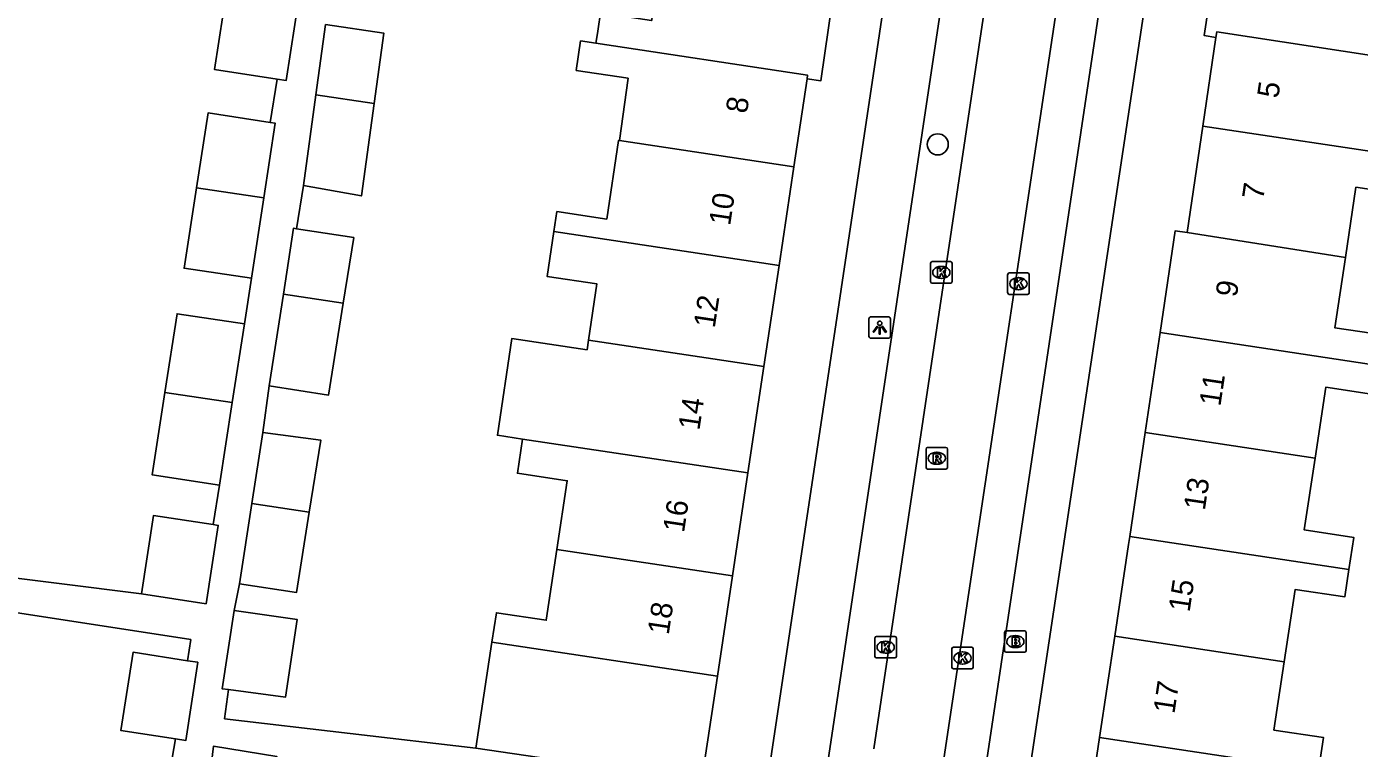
# Model space of a CAD drawing. Extents: x 162172 to 163187, y 382874 to 383684.
# Drawn here: x 162933.9 to 162995.8, y 383195.3 to 383228.8 of the extents above; entities that cross this region are included whole.
import ezdxf

# ---------------------------------------------------------------- set-up
doc = ezdxf.new("R2010")
doc.units = 0
for name, color, linetype in [('IMGEO_Boom', 7, 'Continuous'), ('IMGEO_Brandkraan', 7, 'Continuous'), ('IMGEO_Kolk', 7, 'Continuous'), ('IMGEO_Lichtpunt', 7, 'Continuous'), ('IMGEO_Pand', 7, 'Continuous'), ('IMGEO_Pand_nummerreeks', 7, 'Continuous'), ('IMGEO_Rijbaan_lokaal_open', 7, 'Continuous'), ('IMGEO_Rioolput', 7, 'Continuous'), ('IMGEO_Voetpad_open', 7, 'Continuous')]:
    doc.layers.add(name, color=color, linetype=linetype)

msp = doc.modelspace()

# ---------------------------------------------------------------- linework, layer by layer
at = {"layer": 'IMGEO_Boom'}
msp.add_circle((162976.206, 383223.351), 0.489, dxfattribs=at)
at = {"layer": 'IMGEO_Brandkraan'}
for p, q in [((162979.308, 383199.835), (162979.308, 383200.687)), ((162979.383, 383200.761), (162980.235, 383200.761)), ((162980.309, 383200.687), (162980.309, 383199.835)), ((162979.796, 383200.541), (162979.821, 383200.541)), ((162980.235, 383199.761), (162979.383, 383199.761)), ((162979.819, 383199.981), (162979.794, 383199.981))]:
    msp.add_line(p, q, dxfattribs=at)
for points in [[(162979.308, 383199.835), (162979.308, 383200.687)], [(162979.383, 383200.761), (162980.235, 383200.761)], [(162980.309, 383200.687), (162980.309, 383199.835)], [(162979.656, 383200.461), (162979.656, 383200.061), (162979.869, 383200.061)], [(162979.887, 383200.461), (162979.656, 383200.461)], [(162979.835, 383200.38), (162979.781, 383200.38), (162979.781, 383200.304)], [(162979.781, 383200.304), (162979.834, 383200.304)], [(162979.843, 383200.228), (162979.781, 383200.228), (162979.781, 383200.147)], [(162979.781, 383200.147), (162979.843, 383200.147)], [(162980.235, 383199.761), (162979.383, 383199.761)]]:
    msp.add_lwpolyline(points, dxfattribs=at)
for centre, radius, start, end in [((162979.385, 383200.685), 0.0765, 91.55205, 178.44795), ((162979.385, 383200.685), 0.0765, 91.55205, 178.44795), ((162980.233, 383200.685), 0.0765, 1.55205, 88.44795), ((162980.233, 383200.685), 0.0765, 1.55205, 88.44795), ((162979.836, 383200.342), 0.0379, 267.82845, 90.93552), ((162979.844, 383200.187), 0.0404, 269.87594, 90.50774), ((162979.875, 383200.312), 0.251, 268.66757, 293.53466), ((162979.891, 383200.316), 0.145, 59.4692, 91.53667), ((162979.916, 383200.363), 0.0922, 285.51372, 58.15012), ((162979.921, 383200.171), 0.105, 301.31148, 78.98903), ((162979.385, 383199.837), 0.0765, 181.55205, 268.44795), ((162979.385, 383199.837), 0.0765, 181.55205, 268.44795), ((162980.233, 383199.837), 0.0765, 271.55205, 358.44795), ((162980.233, 383199.837), 0.0765, 271.55205, 358.44795)]:
    msp.add_arc(centre, radius, start, end, dxfattribs=at)
for centre, major_axis, ratio, start_param, end_param in [((162979.795, 383200.261), (-0.387, 0.002), 0.722429, 4.712389, 7.853982), ((162979.82, 383200.261), (-0.39, 0.002), 0.717154, 1.570796, 4.712389)]:
    msp.add_ellipse(centre, major_axis=major_axis, ratio=ratio, start_param=start_param, end_param=end_param, dxfattribs=at)
at = {"layer": 'IMGEO_Kolk'}
for p, q in [((162975.871, 383216.979), (162975.871, 383217.831)), ((162975.946, 383217.905), (162976.798, 383217.905)), ((162976.359, 383217.685), (162976.384, 383217.685)), ((162976.872, 383217.831), (162976.872, 383216.979)), ((162979.527, 383217.38), (162980.379, 383217.38)), ((162976.798, 383216.905), (162975.946, 383216.905)), ((162976.382, 383217.125), (162976.357, 383217.125)), ((162979.452, 383216.454), (162979.452, 383217.306)), ((162979.94, 383217.16), (162979.965, 383217.16)), ((162980.453, 383217.306), (162980.453, 383216.454)), ((162980.379, 383216.38), (162979.527, 383216.38)), ((162979.963, 383216.6), (162979.938, 383216.6)), ((162973.285, 383199.573), (162973.285, 383200.425)), ((162973.36, 383200.499), (162974.212, 383200.499)), ((162973.773, 383200.279), (162973.798, 383200.279)), ((162974.286, 383200.425), (162974.286, 383199.573)), ((162976.931, 383199.997), (162977.783, 383199.997)), ((162974.212, 383199.499), (162973.36, 383199.499)), ((162973.796, 383199.719), (162973.771, 383199.719)), ((162976.856, 383199.071), (162976.856, 383199.923)), ((162977.344, 383199.777), (162977.369, 383199.777)), ((162977.857, 383199.923), (162977.857, 383199.071)), ((162977.783, 383198.997), (162976.931, 383198.997)), ((162977.367, 383199.217), (162977.342, 383199.217))]:
    msp.add_line(p, q, dxfattribs=at)
for points in [[(162975.871, 383216.979), (162975.871, 383217.831)], [(162975.946, 383217.905), (162976.798, 383217.905)], [(162976.192, 383217.605), (162976.315, 383217.605), (162976.315, 383217.454), (162976.445, 383217.605), (162976.609, 383217.605), (162976.463, 383217.454), (162976.616, 383217.205), (162976.464, 383217.205), (162976.379, 383217.369), (162976.315, 383217.302), (162976.315, 383217.205), (162976.192, 383217.205), (162976.192, 383217.605)], [(162976.872, 383217.831), (162976.872, 383216.979)], [(162979.527, 383217.38), (162980.379, 383217.38)], [(162976.798, 383216.905), (162975.946, 383216.905)], [(162979.452, 383216.454), (162979.452, 383217.306)], [(162979.773, 383217.08), (162979.896, 383217.08), (162979.896, 383216.929), (162980.026, 383217.08), (162980.19, 383217.08), (162980.044, 383216.929), (162980.197, 383216.68), (162980.045, 383216.68), (162979.96, 383216.844), (162979.896, 383216.777), (162979.896, 383216.68), (162979.773, 383216.68), (162979.773, 383217.08)], [(162980.453, 383217.306), (162980.453, 383216.454)], [(162980.379, 383216.38), (162979.527, 383216.38)], [(162973.285, 383199.573), (162973.285, 383200.425)], [(162973.36, 383200.499), (162974.212, 383200.499)], [(162973.606, 383200.199), (162973.729, 383200.199), (162973.729, 383200.048), (162973.859, 383200.199), (162974.023, 383200.199), (162973.877, 383200.048), (162974.03, 383199.799), (162973.878, 383199.799), (162973.793, 383199.963), (162973.729, 383199.896), (162973.729, 383199.799), (162973.606, 383199.799), (162973.606, 383200.199)], [(162974.286, 383200.425), (162974.286, 383199.573)], [(162976.931, 383199.997), (162977.783, 383199.997)], [(162974.212, 383199.499), (162973.36, 383199.499)], [(162976.856, 383199.071), (162976.856, 383199.923)], [(162977.177, 383199.697), (162977.3, 383199.697), (162977.3, 383199.546), (162977.43, 383199.697), (162977.594, 383199.697), (162977.448, 383199.546), (162977.601, 383199.297), (162977.449, 383199.297), (162977.364, 383199.461), (162977.3, 383199.394), (162977.3, 383199.297), (162977.177, 383199.297), (162977.177, 383199.697)], [(162977.857, 383199.923), (162977.857, 383199.071)], [(162977.783, 383198.997), (162976.931, 383198.997)]]:
    msp.add_lwpolyline(points, dxfattribs=at)
for centre, start, end in [((162975.948, 383217.829), 91.55205, 178.44795), ((162975.948, 383217.829), 91.55205, 178.44795), ((162976.796, 383217.829), 1.55205, 88.44795), ((162976.796, 383217.829), 1.55205, 88.44795), ((162979.529, 383217.304), 91.55205, 178.44795), ((162979.529, 383217.304), 91.55205, 178.44795), ((162980.377, 383217.304), 1.55205, 88.44795), ((162980.377, 383217.304), 1.55205, 88.44795), ((162975.948, 383216.981), 181.55205, 268.44795), ((162975.948, 383216.981), 181.55205, 268.44795), ((162976.796, 383216.981), 271.55205, 358.44795), ((162976.796, 383216.981), 271.55205, 358.44795), ((162979.529, 383216.456), 181.55205, 268.44795), ((162979.529, 383216.456), 181.55205, 268.44795), ((162980.377, 383216.456), 271.55205, 358.44795), ((162980.377, 383216.456), 271.55205, 358.44795), ((162973.362, 383200.423), 91.55205, 178.44795), ((162973.362, 383200.423), 91.55205, 178.44795), ((162974.21, 383200.423), 1.55205, 88.44795), ((162974.21, 383200.423), 1.55205, 88.44795), ((162976.933, 383199.921), 91.55205, 178.44795), ((162976.933, 383199.921), 91.55205, 178.44795), ((162977.781, 383199.921), 1.55205, 88.44795), ((162977.781, 383199.921), 1.55205, 88.44795), ((162973.362, 383199.575), 181.55205, 268.44795), ((162973.362, 383199.575), 181.55205, 268.44795), ((162974.21, 383199.575), 271.55205, 358.44795), ((162974.21, 383199.575), 271.55205, 358.44795), ((162976.933, 383199.073), 181.55205, 268.44795), ((162976.933, 383199.073), 181.55205, 268.44795), ((162977.781, 383199.073), 271.55205, 358.44795), ((162977.781, 383199.073), 271.55205, 358.44795)]:
    msp.add_arc(centre, 0.0765, start, end, dxfattribs=at)
for centre, major_axis, ratio, start_param, end_param in [((162976.358, 383217.405), (-0.387, 0.002), 0.722429, 4.712389, 7.853982), ((162976.383, 383217.405), (-0.39, 0.002), 0.717154, 1.570796, 4.712389), ((162979.939, 383216.88), (-0.387, 0.002), 0.722429, 4.712389, 7.853982), ((162979.964, 383216.88), (-0.39, 0.002), 0.717154, 1.570796, 4.712389), ((162973.772, 383199.999), (-0.387, 0.002), 0.722429, 4.712389, 7.853982), ((162973.797, 383199.999), (-0.39, 0.002), 0.717154, 1.570796, 4.712389), ((162977.343, 383199.497), (-0.387, 0.002), 0.722429, 4.712389, 7.853982), ((162977.368, 383199.497), (-0.39, 0.002), 0.717154, 1.570796, 4.712389)]:
    msp.add_ellipse(centre, major_axis=major_axis, ratio=ratio, start_param=start_param, end_param=end_param, dxfattribs=at)
at = {"layer": 'IMGEO_Lichtpunt'}
for p, q in [((162973.011, 383215.248), (162973.011, 383214.441)), ((162973.011, 383215.248), (162973.011, 383214.441)), ((162973.913, 383215.343), (162973.105, 383215.343)), ((162973.913, 383215.343), (162973.105, 383215.343)), ((162974.007, 383214.441), (162974.007, 383215.248)), ((162974.007, 383214.441), (162974.007, 383215.248)), ((162973.105, 383214.347), (162973.913, 383214.347)), ((162973.105, 383214.347), (162973.913, 383214.347))]:
    msp.add_line(p, q, dxfattribs=at)
for points in [[(162973.385, 383214.912), (162973.424, 383214.884), (162973.236, 383214.622), (162973.198, 383214.649), (162973.385, 383214.912)], [(162973.487, 383214.864), (162973.534, 383214.864), (162973.534, 383214.542), (162973.487, 383214.542), (162973.487, 383214.864)], [(162973.597, 383214.884), (162973.635, 383214.911), (162973.822, 383214.649), (162973.783, 383214.621), (162973.597, 383214.884)]]:
    msp.add_lwpolyline(points, dxfattribs=at)
msp.add_circle((162973.51, 383215.046), 0.0994, dxfattribs=at)
for centre, start, end in [((162973.105, 383215.248), 90, 180), ((162973.105, 383215.248), 90, 180), ((162973.913, 383215.248), 0, 90), ((162973.913, 383215.248), 0, 90), ((162973.105, 383214.441), 180, 270), ((162973.105, 383214.441), 180, 270), ((162973.913, 383214.441), 270, 0), ((162973.913, 383214.441), 270, 360)]:
    msp.add_arc(centre, 0.0946, start, end, dxfattribs=at)
at = {"layer": 'IMGEO_Pand'}
for points in [[(162989.357, 383233.481), (162988.586, 383228.401), (162989.126, 383228.319)], [(162963.416, 383232.448), (162963.395, 383232.306), (162963.321, 383231.814), (162962.935, 383229.253), (162962.92, 383229.157), (162962.911, 383229.097), (162960.542, 383229.454), (162960.429, 383228.709), (162960.399, 383228.504), (162960.33, 383228.046)], [(162970.86, 383231.404), (162971.503, 383231.308), (162971.492, 383231.232), (162970.781, 383226.303), (162970.138, 383226.396)], [(162943.221, 383230.737), (162942.615, 383226.827), (162945.524, 383226.376)], [(162946.551, 383230.239), (162945.943, 383226.311), (162945.524, 383226.376)], [(162947.324, 383225.652), (162947.774, 383228.922)], [(162947.774, 383228.922), (162950.477, 383228.515), (162950.027, 383225.245)], [(162996.548, 383227.454), (162989.164, 383228.569), (162989.126, 383228.319)], [(162960.33, 383228.046), (162959.62, 383228.154), (162959.413, 383226.784), (162961.82, 383226.421), (162961.423, 383223.528)], [(162970.138, 383226.396), (162970.163, 383226.562), (162960.33, 383228.046)], [(162989.126, 383228.319), (162988.517, 383224.198)], [(162970.138, 383226.396), (162969.524, 383222.308)], [(162946.743, 383221.433), (162947.324, 383225.652)], [(162950.027, 383225.245), (162947.324, 383225.652)], [(162941.778, 383221.332), (162942.316, 383224.812), (162945.205, 383224.37)], [(162950.027, 383225.245), (162949.436, 383220.955), (162946.743, 383221.433)], [(162945.205, 383224.37), (162945.44, 383224.334), (162944.905, 383220.865)], [(162988.517, 383224.198), (162987.783, 383219.26)], [(162998.216, 383222.733), (162988.517, 383224.198)], [(162961.423, 383223.528), (162961.384, 383223.534), (162960.832, 383219.879), (162958.515, 383220.228), (162958.376, 383219.305)], [(162961.423, 383223.528), (162969.524, 383222.308)], [(162969.524, 383222.308), (162968.837, 383217.73)], [(162995.135, 383218.098), (162995.628, 383221.362), (162997.956, 383221.01), (162998.216, 383222.733)], [(162944.328, 383217.133), (162941.202, 383217.6), (162941.778, 383221.332)], [(162941.778, 383221.332), (162944.905, 383220.865)], [(162944.905, 383220.865), (162944.328, 383217.133)], [(162946.429, 383219.432), (162946.283, 383219.455), (162945.813, 383216.392)], [(162948.593, 383215.973), (162949.079, 383219.021), (162946.429, 383219.432)], [(162958.376, 383219.305), (162958.061, 383217.218), (162960.378, 383216.869), (162959.984, 383214.258)], [(162958.376, 383219.305), (162968.837, 383217.73)], [(162987.783, 383219.26), (162987.239, 383219.341), (162986.533, 383214.609)], [(162995.135, 383218.098), (162987.783, 383219.26)], [(162996.756, 383213.065), (162996.97, 383214.482), (162994.642, 383214.834), (162995.135, 383218.098)], [(162968.837, 383217.73), (162968.131, 383213.031)], [(162945.813, 383216.392), (162945.16, 383212.135)], [(162948.593, 383215.973), (162945.813, 383216.392)], [(162944.002, 383215.02), (162940.875, 383215.487), (162940.309, 383211.825)], [(162945.16, 383212.135), (162947.913, 383211.708), (162948.593, 383215.973)], [(162943.436, 383211.358), (162944.002, 383215.02)], [(162959.984, 383214.258), (162959.917, 383213.816), (162956.431, 383214.341), (162955.752, 383209.842), (162956.922, 383209.666)], [(162968.131, 383213.031), (162959.984, 383214.258)], [(162986.533, 383214.609), (162985.841, 383209.963)], [(162986.533, 383214.609), (162996.756, 383213.065)], [(162967.389, 383208.089), (162968.131, 383213.031)], [(162993.727, 383208.772), (162994.225, 383212.072), (162996.553, 383211.721), (162996.756, 383213.065)], [(162942.844, 383207.525), (162939.719, 383208.004), (162940.309, 383211.825)], [(162940.309, 383211.825), (162943.436, 383211.358)], [(162943.436, 383211.358), (162942.844, 383207.525)], [(162944.86, 383209.973), (162944.354, 383206.674)], [(162947.017, 383206.274), (162947.551, 383209.616), (162944.86, 383209.973)], [(162985.122, 383205.144), (162985.841, 383209.963)], [(162985.841, 383209.963), (162993.727, 383208.772)], [(162956.922, 383209.666), (162956.683, 383208.079), (162959, 383207.73), (162958.519, 383204.541)], [(162956.922, 383209.666), (162967.389, 383208.089)], [(162993.727, 383208.772), (162993.225, 383205.445), (162995.526, 383205.098), (162995.301, 383203.606)], [(162967.389, 383208.089), (162966.672, 383203.313)], [(162944.354, 383206.674), (162943.782, 383202.944)], [(162943.782, 383202.944), (162946.421, 383202.535), (162947.017, 383206.274)], [(162947.017, 383206.274), (162944.354, 383206.674)], [(162939.222, 383202.483), (162939.783, 383206.117), (162942.546, 383205.69)], [(162942.546, 383205.69), (162942.789, 383205.652), (162942.227, 383202.019), (162939.222, 383202.483)], [(162984.427, 383200.509), (162985.067, 383204.774), (162985.122, 383205.144)], [(162995.301, 383203.606), (162985.122, 383205.144)], [(162958.519, 383204.541), (162958.023, 383201.251), (162955.706, 383201.6), (162955.499, 383200.226)], [(162958.519, 383204.541), (162966.672, 383203.313)], [(162966.672, 383203.313), (162965.972, 383198.649)], [(162995.301, 383203.606), (162995.109, 383202.337), (162992.808, 383202.684), (162992.3, 383199.32)], [(162943.264, 383198.027), (162942.964, 383198.066), (162943.521, 383201.698)], [(162943.521, 383201.698), (162946.457, 383201.283), (162945.911, 383197.678), (162943.264, 383198.027)], [(162955.499, 383200.226), (162954.758, 383195.317)], [(162965.972, 383198.649), (162955.499, 383200.226)], [(162984.427, 383200.509), (162983.722, 383195.812)], [(162992.3, 383199.32), (162984.427, 383200.509)], [(162941.358, 383199.37), (162938.832, 383199.761), (162938.271, 383196.127), (162940.798, 383195.737)], [(162941.358, 383199.37), (162941.838, 383199.296), (162941.276, 383195.663), (162940.798, 383195.737)], [(162993.892, 383194.276), (162994.122, 383195.801), (162991.821, 383196.148), (162992.3, 383199.32)], [(162965.239, 383193.768), (162965.972, 383198.649)], [(162983.722, 383195.812), (162983, 383191.005)], [(162993.892, 383194.276), (162983.722, 383195.812)], [(162942.13, 383191.791), (162942.568, 383195.402), (162945.506, 383194.929), (162945.493, 383194.847)], [(162954.758, 383195.317), (162957.075, 383194.967), (162965.239, 383193.768)]]:
    msp.add_lwpolyline(points, dxfattribs=at)
at = {"layer": 'IMGEO_Rijbaan_lokaal_open'}
for points in [[(162973.231, 383195.286), (162979.423, 383236.668)], [(162982.697, 383236.132), (162976.489, 383194.817)]]:
    msp.add_lwpolyline(points, dxfattribs=at)
at = {"layer": 'IMGEO_Rioolput'}
for p, q in [((162975.661, 383208.347), (162975.661, 383209.199)), ((162975.736, 383209.273), (162976.588, 383209.273)), ((162976.149, 383209.053), (162976.174, 383209.053)), ((162976.662, 383209.199), (162976.662, 383208.347)), ((162976.588, 383208.273), (162975.736, 383208.273)), ((162976.172, 383208.493), (162976.147, 383208.493))]:
    msp.add_line(p, q, dxfattribs=at)
for points in [[(162975.661, 383208.347), (162975.661, 383209.199)], [(162975.736, 383209.273), (162976.588, 383209.273)], [(162976.25, 383208.971), (162975.998, 383208.973), (162975.998, 383208.573)], [(162975.998, 383208.573), (162976.122, 383208.573), (162976.122, 383208.735), (162976.133, 383208.735)], [(162976.176, 383208.892), (162976.122, 383208.892), (162976.122, 383208.811)], [(162976.122, 383208.811), (162976.174, 383208.811)], [(162976.18, 383208.706), (162976.251, 383208.573), (162976.391, 383208.573), (162976.326, 383208.699)], [(162976.662, 383209.199), (162976.662, 383208.347)], [(162976.588, 383208.273), (162975.736, 383208.273)]]:
    msp.add_lwpolyline(points, dxfattribs=at)
for centre, radius, start, end in [((162975.738, 383209.197), 0.0765, 91.55205, 178.44795), ((162975.738, 383209.197), 0.0765, 91.55205, 178.44795), ((162976.132, 383208.682), 0.0533, 26.02933, 88.69889), ((162976.158, 383209), 0.19, 274.7715, 282.96867), ((162976.182, 383208.796), 0.0964, 77.00612, 93.18647), ((162976.196, 383208.853), 0.0378, 276.66336, 79.67722), ((162976.249, 383208.861), 0.109, 350.36119, 89.41601), ((162976.247, 383208.861), 0.112, 277.58423, 350.98172), ((162976.231, 383208.646), 0.108, 29.51342, 73.79051), ((162976.586, 383209.197), 0.0765, 1.55205, 88.44795), ((162976.586, 383209.197), 0.0765, 1.55205, 88.44795), ((162975.738, 383208.349), 0.0765, 181.55205, 268.44795), ((162975.738, 383208.349), 0.0765, 181.55205, 268.44795), ((162976.586, 383208.349), 0.0765, 271.55205, 358.44795), ((162976.586, 383208.349), 0.0765, 271.55205, 358.44795)]:
    msp.add_arc(centre, radius, start, end, dxfattribs=at)
for centre, major_axis, ratio, start_param, end_param in [((162976.148, 383208.773), (-0.387, 0.002), 0.722429, 4.712389, 7.853982), ((162976.173, 383208.773), (-0.39, 0.002), 0.717154, 1.570796, 4.712389)]:
    msp.add_ellipse(centre, major_axis=major_axis, ratio=ratio, start_param=start_param, end_param=end_param, dxfattribs=at)
at = {"layer": 'IMGEO_Voetpad_open'}
for points in [[(162968.157, 383192.874), (162975.284, 383240.385)], [(162963.769, 383145.719), (162977.839, 383239.594)], [(162980.052, 383191.449), (162987.141, 383238.55)], [(162984.32, 383233.732), (162971.04, 383145.083)], [(162945.524, 383226.376), (162945.205, 383224.37)], [(162946.429, 383219.432), (162946.743, 383221.433)], [(162944.328, 383217.133), (162944.002, 383215.02)], [(162944.86, 383209.973), (162945.16, 383212.135)], [(162942.844, 383207.525), (162942.546, 383205.69)], [(162939.222, 383202.483), (162927.736, 383203.913)], [(162927.528, 383202.506), (162941.509, 383200.35), (162941.358, 383199.37)], [(162943.521, 383201.698), (162943.782, 383202.944)], [(162954.758, 383195.317), (162943.085, 383196.676), (162943.264, 383198.027)], [(162940.798, 383195.737), (162940.474, 383193.848)]]:
    msp.add_lwpolyline(points, dxfattribs=at)

# ---------------------------------------------------------------- texts
at = {"layer": 'IMGEO_Pand_nummerreeks'}
for s, rotation, p in [('5', 81.56086, (162992.018, 383225.458)), ('8', 81.46314, (162967.342, 383224.752)), ('10', 81.46314, (162966.561, 383219.546)), ('7', 81.56086, (162991.319, 383220.744)), ('9', 81.49147, (162990.089, 383216.222)), ('12', 81.46038, (162965.847, 383214.789)), ('11', 81.49147, (162989.331, 383211.157)), ('14', 81.46314, (162965.134, 383210.041)), ('13', 81.49147, (162988.608, 383206.321)), ('16', 81.46038, (162964.421, 383205.291)), ('15', 81.49147, (162987.901, 383201.599)), ('18', 81.46038, (162963.708, 383200.543)), ('17', 81.49147, (162987.195, 383196.876))]:
    msp.add_text(s, height=1, rotation=rotation, dxfattribs=at).set_placement(p)

doc.saveas('drawing.dxf')
